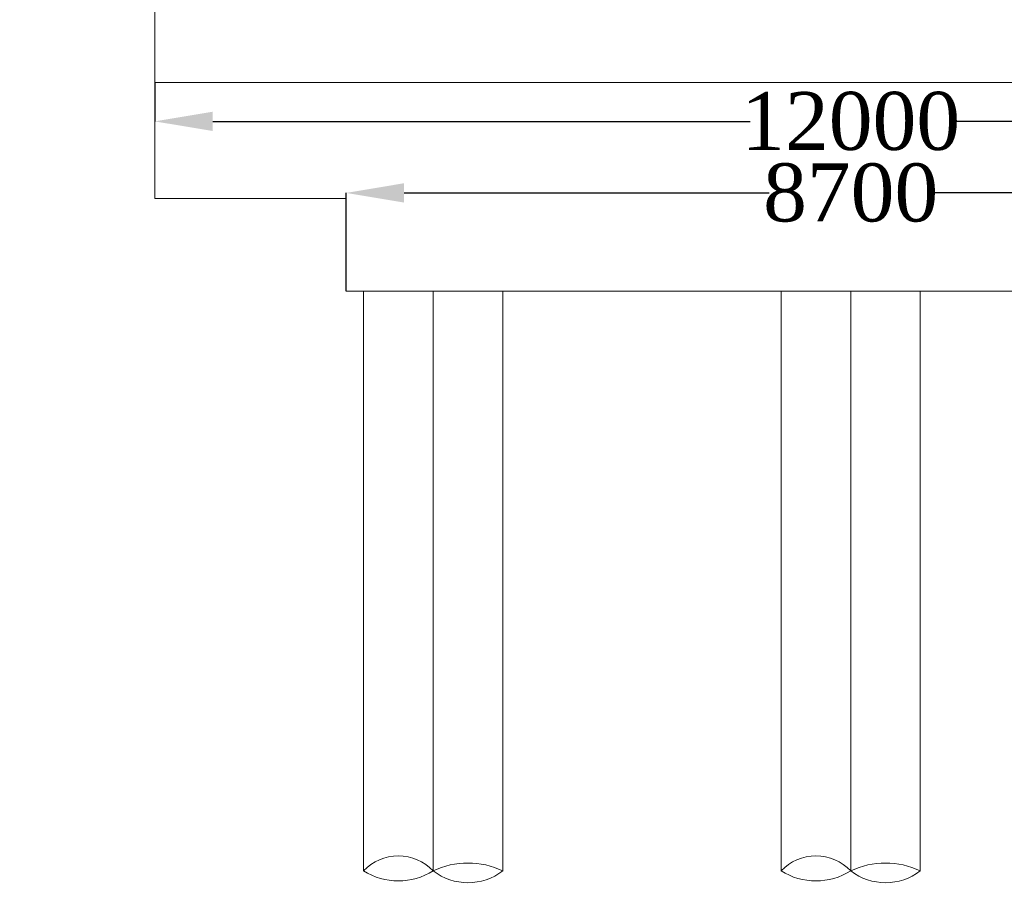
# Model space of a CAD drawing. Header units: millimetres. Extents: x -20950785 to 389010297, y -11535949 to 14056629.
# Tile 281 of 654: x 13514325 to 13531303, y -410692 to -395669. Entities that reach past the tile are written whole.
import ezdxf

# ---------------------------------------------------------------- set-up
doc = ezdxf.new("R2010")
doc.units = ezdxf.units.MM
doc.header["$LTSCALE"] = 60
doc.header["$MEASUREMENT"] = 0
doc.styles.add('PDF Arial Bold', font='times.ttf')
doc.dimstyles.get("Standard").update_dxf_attribs({"dimtxt": 400, "dimasz": 215, "dimexe": 0.18, "dimexo": 0.0625, "dimgap": 0.09, "dimtad": 0, "dimtih": 1, "dimtoh": 1, "dimdec": 0, "dimzin": 4, "dimdsep": 46, "dimtxsty": 'Standard', "dimblk": 'OPEN90', "dimcen": 0, "dimadec": 0, "dimazin": 1, "dimtfac": 1, "dimtdec": 0, "dimtix": 1, "dimtofl": 0, "dimtmove": 0, "dimatfit": 3, "dimldrblk": 'OPEN30', "dimfxl": 1, "dimtolj": 1, "dimtzin": 0, "dimarcsym": 0})

# ---------------------------------------------------------------- blocks, each defined once
blk = doc.blocks.new('*D2143')
at = {"color": 0, "linetype": 'Continuous', "lineweight": -2, "ltscale": 2, "transparency": 16777216}
for p, q in [((13516654, -396756), (13516654, -397424)), ((13540654, -396756), (13540654, -397424)), ((13517654, -397424), (13526922, -397424)), ((13539654, -397424), (13530387, -397424))]:
    blk.add_line(p, q, dxfattribs=at)
at = {"color": 0, "linetype": 'Continuous', "lineweight": 9, "ltscale": 2, "transparency": 16777216}
for points in [[(13517654, -397257), (13517654, -397590), (13516654, -397424)], [(13539654, -397257), (13539654, -397590), (13540654, -397424)]]:
    blk.add_solid(points, dxfattribs=at)
at = {"layer": 'Defpoints', "color": 0, "linetype": 'Continuous', "lineweight": 9, "ltscale": 2, "transparency": 16777216}
for p in [(13516654, -396755), (13540654, -396755), (13516654, -397424)]:
    blk.add_point(p, dxfattribs=at)
at = {"color": 0, "linetype": 'Continuous', "lineweight": 9, "ltscale": 2, "transparency": 16777216, "insert": (13528654, -397424), "char_height": 1000, "attachment_point": 5, "style": 'PDF Arial Bold'}
blk.add_mtext('\\A1;12000', dxfattribs=at)
blk = doc.blocks.new('*D2144')
at = {"color": 0, "linetype": 'Continuous', "lineweight": -2, "ltscale": 2, "transparency": 16777216}
for p, q in [((13519954, -400355), (13519954, -398658)), ((13520954, -398658), (13527249, -398658)), ((13536354, -398658), (13530060, -398658)), ((13537354, -400355), (13537354, -398658))]:
    blk.add_line(p, q, dxfattribs=at)
at = {"color": 0, "linetype": 'Continuous', "lineweight": 9, "ltscale": 2, "transparency": 16777216}
for points in [[(13520954, -398491), (13520954, -398825), (13519954, -398658)], [(13536354, -398491), (13536354, -398825), (13537354, -398658)]]:
    blk.add_solid(points, dxfattribs=at)
at = {"layer": 'Defpoints', "color": 0, "linetype": 'Continuous', "lineweight": 9, "ltscale": 2, "transparency": 16777216}
for p in [(13519954, -398658), (13519954, -400355), (13537354, -400355)]:
    blk.add_point(p, dxfattribs=at)
at = {"color": 0, "linetype": 'Continuous', "lineweight": 9, "ltscale": 2, "transparency": 16777216, "insert": (13528654, -398658), "char_height": 1000, "attachment_point": 5, "style": 'PDF Arial Bold'}
blk.add_mtext('\\A1;8700', dxfattribs=at)

msp = doc.modelspace()

# ---------------------------------------------------------------- linework, layer by layer
at = {"color": 7, "linetype": 'Continuous', "lineweight": 9, "ltscale": 2}
for p, q in [((13516654.5, -398755.45), (13516654.5, -383789.45)), ((13540654.5, -396755.45), (13516654.5, -396755.45)), ((13516654.5, -398755.45), (13516654.5, -396755.45)), ((13519954.5, -398755.45), (13516654.5, -398755.45)), ((13519954.5, -398755.45), (13519954.5, -400355.45)), ((13537354.5, -400355.45), (13519954.5, -400355.45)), ((13520254.5, -409125.5), (13520254.5, -400355.45)), ((13521454.5, -409125.5), (13521454.5, -400355.45)), ((13522654.5, -409125.5), (13522654.5, -400355.45)), ((13527454.5, -409125.5), (13527454.5, -400355.45)), ((13528654.5, -409125.5), (13528654.5, -400355.45)), ((13529854.5, -409125.5), (13529854.5, -400355.45)), ((13520254.5, -410356.17), (13520254.5, -409125.5)), ((13521454.5, -410356.17), (13521454.5, -409125.5)), ((13522654.5, -410356.17), (13522654.5, -409125.5)), ((13527454.5, -410356.17), (13527454.5, -409125.5)), ((13528654.5, -410356.17), (13528654.5, -409125.5)), ((13529854.5, -410356.17), (13529854.5, -409125.5))]:
    msp.add_line(p, q, dxfattribs=at)
msp.add_circle((13500903, -376200.45), 347474.95, dxfattribs=at)
at = {"color": 7, "linetype": 'Continuous', "lineweight": 9}
for centre, radius, start, end in [((13520854.5, -410921.56), 824.41, 43.298588, 136.701412), ((13528054.5, -410921.56), 824.41, 43.298588, 136.701412), ((13522054.5, -411612.45), 1392.2, 64.47076, 115.52924), ((13529254.5, -411612.45), 1392.2, 64.47076, 115.52924), ((13520854.5, -409406.38), 1123.43, 237.718709, 302.281291), ((13522054.5, -409577.13), 983.31, 232.39741, 307.60259), ((13528054.5, -409406.38), 1123.43, 237.718709, 302.281291), ((13529254.5, -409577.13), 983.31, 232.39741, 307.60259)]:
    msp.add_arc(centre, radius, start, end, dxfattribs=at)

# ---------------------------------------------------------------- dimensions: what is measured, and where the dimension line sits
at = {"color": 7, "linetype": 'Continuous', "lineweight": 9, "ltscale": 2}
for base, p1, p2, text, picture, middle in [((13516654.5, -397423.77), (13540654.5, -396755.45), (13516654.5, -396755.45), '12000', '*D2143', (13528654.5, -397423.77)), ((13519954.5, -398658.1), (13537354.5, -400355.45), (13519954.5, -400355.45), '8700', '*D2144', (13528654.5, -398658.1))]:
    dim = msp.add_linear_dim(base=base, p1=p1, p2=p2, text=text, dimstyle='Standard', override={"dimtxt": 1000, "dimasz": 1000, "dimtxsty": 'PDF Arial Bold', "dimfxl": 300}, dxfattribs=at)
    dim.commit()
    dim.dimension.update_dxf_attribs({"geometry": picture, "text_midpoint": middle})

doc.saveas('drawing.dxf')
